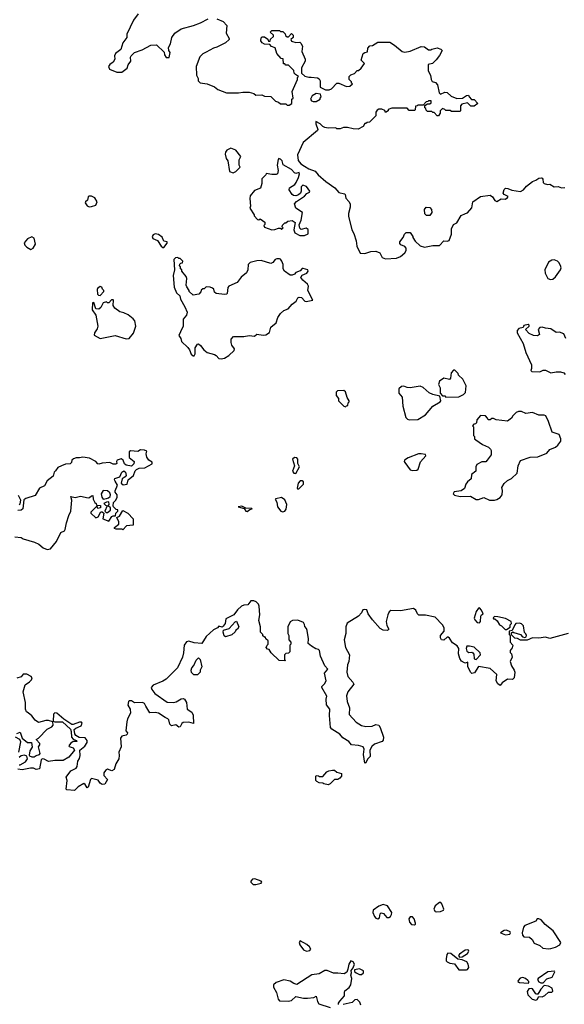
# Model space of a CAD drawing. Extents: x 2106670 to 2323771, y 35271 to 224896.
# Tile 265 of 419: x 2282121 to 2287160, y 116465 to 125569. Entities that reach past the tile are written whole.
import ezdxf

# ---------------------------------------------------------------- set-up
doc = ezdxf.new("R2010")
doc.units = 0

msp = doc.modelspace()

# ---------------------------------------------------------------- linework, layer by layer
at = {"layer": '0CON20XD'}
for points in [[(2283216.4, 125623.6), (2283173.3, 125565), (2283113.8, 125436.2), (2283112.5, 125405), (2283074.1, 125355.9), (2283056.2, 125295), (2283007.5, 125255), (2283000, 125235), (2283002.5, 125205), (2282987.5, 125175), (2282954.1, 125155.9), (2282942.5, 125135), (2282951.7, 125111.7), (2283020, 125085), (2283065, 125084.2), (2283115, 125120), (2283125, 125152.5), (2283150, 125185), (2283146.4, 125223.6), (2283151.2, 125235), (2283182.5, 125265), (2283255, 125291.2), (2283335, 125334), (2283386.1, 125336.1), (2283458.3, 125268.3), (2283460, 125245), (2283475, 125220), (2283505, 125220), (2283512.5, 125265), (2283500, 125285), (2283498.3, 125311.7), (2283517.5, 125345), (2283527.5, 125405), (2283557.5, 125445), (2283615, 125483.8), (2283730, 125515), (2283795, 125540), (2283863.6, 125576.4)], [(2283946.4, 125576.4), (2284005, 125552.5), (2284037.5, 125515), (2284032.5, 125445), (2284060, 125395), (2284060, 125385), (2284026.1, 125353.9), (2283946.1, 125313.9), (2283915, 125306.7), (2283845, 125270), (2283815, 125252.5), (2283787.5, 125225), (2283753.6, 125136.4), (2283757, 125057), (2283772.5, 125025), (2283772.5, 125005), (2283790, 124985), (2283855, 124977.5), (2283925, 124947.5), (2283955, 124923.3), (2284035, 124893.3), (2284145, 124892.5), (2284185, 124900), (2284245, 124900), (2284286.2, 124886.2), (2284305, 124872.5), (2284363, 124873), (2284385, 124862.5), (2284445, 124860), (2284487, 124817), (2284517, 124807), (2284535, 124790), (2284585, 124790), (2284595, 124780), (2284615, 124780), (2284640, 124795), (2284640, 124835), (2284650, 124845), (2284642.5, 124905), (2284690, 125015), (2284690, 125035), (2284700, 125045), (2284671.7, 125061.7), (2284660, 125075), (2284658.3, 125098.3), (2284608.3, 125148.3), (2284585, 125150), (2284575, 125160), (2284561.7, 125161.7), (2284558.3, 125208.3), (2284541.7, 125211.7), (2284500, 125255), (2284485, 125310), (2284451.7, 125321.7), (2284435, 125340), (2284385, 125342.5), (2284363.6, 125353.6), (2284353, 125373), (2284355, 125400), (2284365, 125410), (2284385, 125410), (2284418.3, 125388.3), (2284421.7, 125371.7), (2284438.3, 125371.7), (2284441.7, 125388.3), (2284470, 125415), (2284470, 125425), (2284440, 125455), (2284455, 125470), (2284525, 125470), (2284535, 125460), (2284555, 125460), (2284578.3, 125438.3), (2284581.7, 125421.7), (2284595, 125410), (2284608.3, 125411.7), (2284635, 125440), (2284650, 125425), (2284650, 125405), (2284630, 125385), (2284635, 125370), (2284675, 125357.5), (2284711.7, 125361.7), (2284723, 125353), (2284736.7, 125325), (2284732.5, 125275), (2284763.3, 125205), (2284762.5, 125185), (2284730, 125125), (2284730, 125075), (2284758.3, 125048.3), (2284795, 125037.5), (2284818.3, 125038.3), (2284875, 125032.5), (2284893, 125023), (2284902.5, 125005), (2284900, 124945), (2284950.7, 124920.7), (2284985, 124921.2), (2285005, 124928.8), (2285055, 124982.5), (2285075, 124982.5), (2285145, 124952.5), (2285177, 124953), (2285200, 124975), (2285191.7, 124981.7), (2285190, 124995), (2285170, 125015), (2285170, 125045), (2285185, 125060), (2285218.3, 125071.7), (2285245, 125100), (2285255, 125100), (2285280, 125120), (2285310, 125165), (2285280, 125195), (2285300, 125255), (2285313, 125267), (2285338.3, 125271.7), (2285343, 125307), (2285361.7, 125328.3), (2285385, 125330), (2285435, 125360), (2285545, 125360), (2285590, 125335), (2285660, 125275), (2285685, 125267.5), (2285735, 125276.7), (2285835, 125320), (2285867, 125317), (2285905, 125290), (2285925, 125290), (2285933, 125297), (2285985, 125307.5), (2286017, 125297), (2286030, 125285), (2286005, 125237.5), (2285973, 125197), (2285940, 125165), (2285900, 125155), (2285900, 125095), (2285922.5, 125055), (2285927, 125017), (2285937, 124997), (2285967, 124987), (2285987, 124967), (2286001.7, 124891.7), (2286015, 124880), (2286055, 124897.5), (2286077, 124897), (2286113, 124863), (2286165, 124840), (2286217, 124843), (2286255, 124867.5), (2286275, 124870), (2286280, 124855), (2286301.7, 124831.7), (2286325, 124830), (2286360, 124795), (2286325, 124770), (2286295, 124770), (2286265, 124800), (2286213, 124787), (2286198.3, 124771.7), (2286200, 124725), (2286195, 124720), (2286115, 124720), (2286105, 124730), (2286065, 124730), (2286055, 124740), (2286033, 124747), (2286010, 124725), (2286010, 124705), (2285995, 124680), (2285985, 124680), (2285955, 124710), (2285945, 124710), (2285935, 124720), (2285895, 124720), (2285881.7, 124731.7), (2285878.3, 124748.3), (2285870, 124755), (2285870, 124775), (2285895, 124790), (2285915, 124790), (2285928.3, 124801.7), (2285928.3, 124818.3), (2285905, 124820), (2285898.3, 124811.7), (2285881.7, 124808.3), (2285855, 124780), (2285805, 124780), (2285798.3, 124771.7), (2285781.7, 124768.3), (2285780, 124735), (2285775, 124730), (2285725, 124730), (2285705, 124750), (2285685, 124752.5), (2285565, 124750), (2285531.7, 124738.3), (2285530, 124725), (2285505, 124710), (2285498.3, 124728.3), (2285471.7, 124741.7), (2285445, 124743.3), (2285428, 124732), (2285416.7, 124715), (2285415, 124680), (2285358.3, 124621.7), (2285335, 124620), (2285325, 124610), (2285315, 124610), (2285299.3, 124580.7), (2285251.7, 124558.3), (2285205, 124560), (2285155, 124572.5), (2285118.3, 124571.7), (2285085, 124560), (2285055, 124560), (2285045, 124570), (2284975, 124567.5), (2284945, 124572.5), (2284925, 124580), (2284900, 124605), (2284861.7, 124628.3), (2284862.5, 124605), (2284880, 124555), (2284877.5, 124545), (2284743.3, 124435), (2284691.7, 124318.3), (2284698.3, 124268.3), (2284722.5, 124235), (2284755, 124213.3), (2284795, 124190), (2284855, 124167.5), (2284882.5, 124135), (2284955, 124072.5), (2285037.5, 124015), (2285075, 123972.5), (2285125, 123960), (2285132.5, 123952.5), (2285137.7, 123917.7)], [(2284865, 124812.5), (2284900, 124835), (2284900, 124845), (2284910, 124855), (2284905, 124880), (2284865, 124887.5), (2284827.5, 124865), (2284812.5, 124835), (2284820, 124820), (2284835, 124812.5), (2284865, 124812.5)], [(2284095, 124152.5), (2284120, 124165), (2284160, 124205), (2284152.5, 124225), (2284153, 124273), (2284166.7, 124305), (2284121.7, 124361.7), (2284075, 124382.5), (2284038.3, 124361.7), (2284026.7, 124345), (2284023.3, 124325), (2284032.5, 124285), (2284047.5, 124265), (2284063.3, 124165), (2284095, 124152.5)], [(2284755, 123573.1), (2284789.7, 123590.3), (2284789.2, 123629.2), (2284771.2, 123641.2), (2284725, 123628.8), (2284712.3, 123642.3), (2284707, 123673), (2284726.7, 123715), (2284738, 123785), (2284675.8, 123825.8), (2284663.8, 123865), (2284681.2, 123888.8), (2284755, 123938.5), (2284778.2, 123961.8), (2284804, 123975), (2284805.8, 123985), (2284775, 124026.2), (2284742, 124038), (2284726.7, 124025), (2284725.8, 123985), (2284719.2, 123965), (2284700.5, 123949.5), (2284675, 123941.4), (2284655, 123944), (2284642.5, 123952.5), (2284613, 123997), (2284616.7, 124015), (2284665.6, 124044.4), (2284680, 124065), (2284701.2, 124108.8), (2284710, 124145), (2284705.6, 124155.6), (2284675, 124147.5), (2284665, 124152.5), (2284637.5, 124185), (2284558.3, 124228.3), (2284548.8, 124265), (2284535, 124280), (2284520, 124285), (2284511.2, 124275), (2284503, 124223), (2284511.2, 124175), (2284506.4, 124143.6), (2284495, 124137.5), (2284455, 124137.5), (2284401.7, 124148.3), (2284400, 124135), (2284363, 124097), (2284360, 124055), (2284348.3, 124011.7), (2284295, 123990), (2284255, 123940), (2284250, 123915), (2284257.5, 123845), (2284250, 123825), (2284290, 123765), (2284290, 123755), (2284321.7, 123721.7), (2284335, 123720), (2284347, 123727), (2284388.3, 123698.3), (2284390, 123675), (2284380, 123665), (2284385, 123650), (2284455, 123627.5), (2284481.7, 123628.3), (2284515, 123640), (2284535, 123640), (2284545, 123630), (2284560, 123645), (2284550, 123655), (2284551.7, 123668.3), (2284575, 123690), (2284585, 123690), (2284603, 123707), (2284641.7, 123711.7), (2284670, 123695), (2284658, 123625), (2284668.3, 123598.3), (2284714.3, 123574.3), (2284755, 123573.1)], [(2285137.7, 123917.7), (2285167.1, 123887.1), (2285178, 123865), (2285180, 123835), (2285163.6, 123776.4), (2285163.9, 123753.9), (2285193.1, 123625), (2285211.8, 123591.8), (2285234.2, 123525), (2285240.8, 123475), (2285271.7, 123411.7), (2285315, 123406.7), (2285370, 123425), (2285415, 123430), (2285452.3, 123412.3), (2285475, 123370), (2285505, 123358), (2285607.3, 123362.7), (2285645, 123380), (2285685, 123412.5), (2285696.7, 123435), (2285697, 123457), (2285685, 123472.5), (2285647, 123487), (2285638.3, 123498.3), (2285637.5, 123515), (2285670, 123555), (2285680, 123585), (2285698.3, 123601.7), (2285735, 123600), (2285760, 123565), (2285760, 123555), (2285780.7, 123520.7), (2285825, 123477.5), (2285865, 123466.7), (2285945, 123482), (2286005, 123482.5), (2286045, 123523.3), (2286075, 123521.2), (2286095, 123527.5), (2286115.5, 123584.5), (2286115.7, 123635), (2286135.5, 123674.4), (2286165, 123691.9), (2286205, 123760), (2286245, 123776.7), (2286265, 123784), (2286305, 123828.9), (2286315, 123885.8), (2286385, 123933.5), (2286475, 123946), (2286495, 123930.8), (2286517, 123897), (2286535, 123889.4), (2286575, 123913.1), (2286615, 123910.8), (2286635.5, 123925), (2286639.2, 123935), (2286602.5, 123952.5), (2286594.4, 123964.4), (2286602.5, 123997.5), (2286615, 124011.4), (2286638.9, 124008.9), (2286675, 123992.5), (2286755, 123980.8), (2286783.8, 123995), (2286810, 124030), (2286865, 124074.2), (2286895.6, 124084.4), (2286925, 124104), (2286945, 124108), (2286955, 124103.3), (2286961.2, 124095), (2286964, 124065), (2286975, 124055.8), (2287003.6, 124046.4), (2287027, 124047), (2287065, 124023.8), (2287103.6, 124026.4), (2287133.6, 124013.6), (2287163.4, 124016.6)], [(2282765, 123840), (2282785, 123842.5), (2282826.7, 123853.3), (2282837.5, 123885), (2282815, 123922.5), (2282785, 123936.7), (2282765, 123937.5), (2282755, 123930), (2282748.3, 123901.7), (2282730, 123885), (2282727.5, 123875), (2282745, 123847.5), (2282765, 123840)], [(2285915, 123760), (2285885, 123760), (2285868.8, 123775), (2285867.5, 123815), (2285883.3, 123835), (2285915, 123832.5), (2285931.2, 123815), (2285933.8, 123785), (2285915, 123760)], [(2282225, 123443.3), (2282245, 123457.5), (2282266.7, 123495), (2282255, 123550), (2282235, 123560), (2282195, 123542.5), (2282162.5, 123505), (2282167.5, 123485), (2282187.5, 123465), (2282225, 123443.3)], [(2283455, 123463.3), (2283485, 123502.5), (2283485.8, 123515.8), (2283455, 123520), (2283439.3, 123559.3), (2283405, 123583.3), (2283375, 123590), (2283355, 123580), (2283346.7, 123565), (2283352.5, 123545), (2283396, 123526), (2283430, 123475), (2283445, 123463.3), (2283455, 123463.3)], [(2283985, 122433.8), (2284015, 122440), (2284056.7, 122465), (2284105, 122510), (2284110, 122525), (2284085, 122560), (2284077.5, 122585), (2284077.5, 122615), (2284099.3, 122640.7), (2284195, 122640), (2284245, 122650), (2284295, 122642.5), (2284315, 122660), (2284375, 122651.1), (2284400, 122655), (2284433.6, 122676.4), (2284443.3, 122725), (2284494, 122765), (2284508.8, 122815), (2284535, 122853.8), (2284565, 122880), (2284605, 122895.8), (2284642.6, 122937.4), (2284678.8, 122965), (2284695, 122996.2), (2284707.5, 123002.5), (2284729.8, 122999.8), (2284757.9, 122967.9), (2284772, 122962), (2284833.8, 122975), (2284786, 123065), (2284793.3, 123105), (2284783.8, 123125), (2284741.1, 123161.1), (2284723.8, 123185), (2284734.5, 123205.6), (2284777.5, 123225), (2284789.2, 123245), (2284786.7, 123255), (2284745, 123270), (2284735, 123267.1), (2284715, 123246.2), (2284675, 123232.5), (2284663, 123217), (2284643, 123207), (2284625, 123207.5), (2284570, 123245), (2284557.5, 123265), (2284557.5, 123305), (2284546.7, 123335), (2284535, 123353.3), (2284525, 123358), (2284501.4, 123358.6), (2284485, 123351.2), (2284463.3, 123325), (2284445, 123316.2), (2284355, 123341.2), (2284315, 123340), (2284255, 123322.5), (2284233.8, 123306.2), (2284231.5, 123255), (2284221.1, 123228.9), (2284170.3, 123189.7), (2284132.3, 123137.7), (2284055.8, 123104.2), (2284047.7, 123092.3), (2284041.7, 123038.3), (2284035, 123030), (2284015, 123027.5), (2283938.3, 123038.3), (2283925, 123050), (2283917.3, 123077.3), (2283905, 123086.7), (2283883.3, 123096.7), (2283845, 123100), (2283828.3, 123081.7), (2283815, 123080), (2283801.7, 123068.3), (2283798.3, 123051.7), (2283778.3, 123031.7), (2283725, 123022.5), (2283690, 123055), (2283690, 123065), (2283668.3, 123098.3), (2283662.5, 123115), (2283667, 123177), (2283660, 123195), (2283620, 123245), (2283620, 123255), (2283610, 123265), (2283610, 123285), (2283600, 123295), (2283601.7, 123308.3), (2283611.7, 123318.3), (2283628.3, 123321.7), (2283630, 123335), (2283605, 123360), (2283595, 123360), (2283585, 123370), (2283561.7, 123368.3), (2283548.3, 123351.7), (2283552.5, 123255), (2283540, 123205), (2283550, 123095), (2283572.5, 123045), (2283602.5, 123015), (2283610, 122985), (2283650, 122915), (2283670, 122865), (2283663.6, 122836.4), (2283635, 122800), (2283634.2, 122735), (2283607.8, 122682.2), (2283595, 122650), (2283612, 122622), (2283618.6, 122595), (2283677.3, 122537.3), (2283693.8, 122515), (2283707.5, 122475), (2283725, 122460), (2283735, 122462.5), (2283745, 122480), (2283746, 122535), (2283765, 122567.5), (2283775, 122572.5), (2283795, 122556.7), (2283826.1, 122516.1), (2283855, 122493.3), (2283925, 122472.5), (2283940, 122465), (2283965, 122437.5), (2283985, 122433.8)], [(2287033.6, 123166.4), (2287055, 123171.2), (2287078.7, 123191.3), (2287124.1, 123255.9), (2287130, 123275), (2287126, 123295), (2287108.8, 123325), (2287096.7, 123336.7), (2287065, 123349.2), (2287045, 123345.7), (2287015, 123325.8), (2286979.2, 123255), (2286984, 123225), (2287007.3, 123177.3), (2287033.6, 123166.4)], [(2282865, 123020), (2282900, 123055), (2282900, 123065), (2282887, 123077), (2282880, 123095), (2282865, 123103.3), (2282840, 123085), (2282837.5, 123075), (2282841.7, 123031.7), (2282851.7, 123021.7), (2282865, 123020)], [(2283105, 122618.8), (2283135, 122621.2), (2283175, 122671.2), (2283195.9, 122734.1), (2283186.2, 122785), (2283171.7, 122801.7), (2283125, 122840), (2283085, 122860), (2283048.3, 122868.3), (2283000.4, 122900.5), (2282987.5, 122925), (2282990, 122975), (2282985, 122980), (2282971.7, 122978.3), (2282945, 122950), (2282935, 122950), (2282925, 122960), (2282895, 122950), (2282873, 122907), (2282855, 122892.5), (2282827, 122897), (2282807.5, 122955), (2282795, 122950), (2282793.3, 122885), (2282826.4, 122836.4), (2282843.8, 122735), (2282839.6, 122710.5), (2282812.5, 122675), (2282811.7, 122651.7), (2282865, 122622.5), (2283005, 122650), (2283105, 122618.8)], [(2287175, 122621.2), (2287155.6, 122665.6), (2287115, 122681.1), (2287085, 122675.7), (2287035, 122710.8), (2286985.7, 122715.7), (2286955, 122725.8), (2286935, 122723.8), (2286918.8, 122705), (2286931.7, 122658.3), (2286913, 122647), (2286875, 122648.8), (2286835, 122667.5), (2286800, 122705), (2286835.8, 122734.2), (2286835.6, 122745), (2286825, 122750), (2286785, 122740), (2286778.3, 122721.7), (2286740, 122715), (2286723.3, 122695), (2286723.3, 122675), (2286780, 122575), (2286803, 122493), (2286856.4, 122376.4), (2286857.5, 122345), (2286850, 122325), (2286860, 122315), (2286935, 122312.5), (2286963, 122327), (2286985, 122330), (2287035, 122302.5), (2287085, 122312.5), (2287125, 122312.5), (2287155, 122302.5), (2287168.3, 122288.3)], [(2286065, 122080), (2286185, 122082.5), (2286227, 122103), (2286247, 122123), (2286252.5, 122185), (2286220, 122245), (2286181.7, 122281.7), (2286178.3, 122298.3), (2286148.3, 122328.3), (2286135, 122330), (2286112.5, 122305), (2286107.5, 122255), (2286098.3, 122241.7), (2286045, 122253.3), (2286003.9, 122226.1), (2285997.5, 122195), (2286010, 122165), (2286010, 122115), (2286031.7, 122091.7), (2286055, 122090), (2286065, 122080)], [(2285725, 121870), (2285805, 121873.8), (2285875, 121915.8), (2285945, 121996), (2286012.5, 122035), (2286017.5, 122045), (2286008.3, 122088.3), (2285945, 122102.5), (2285909.3, 122119.3), (2285855, 122166.7), (2285825, 122181.2), (2285735, 122166.2), (2285707, 122167), (2285675, 122180), (2285653, 122177), (2285630, 122155), (2285630, 122115), (2285659.3, 122079.3), (2285666.7, 121995), (2285695, 121890), (2285710, 121875), (2285725, 121870)], [(2285135, 121990), (2285145, 122000), (2285158.3, 122001.7), (2285160, 122025), (2285170, 122035), (2285170, 122045), (2285150, 122075), (2285137, 122127), (2285121.7, 122141.7), (2285063, 122137), (2285050, 122125), (2285050, 122095), (2285070, 122065), (2285070, 122045), (2285120, 121995), (2285135, 121990)], [(2286466.4, 121126.4), (2286515, 121126.7), (2286535, 121133.8), (2286565, 121150), (2286583.8, 121175), (2286588.8, 121215), (2286582.5, 121245), (2286605, 121280), (2286635, 121307.5), (2286672.3, 121327.7), (2286723.5, 121375), (2286734.2, 121445), (2286756, 121494), (2286845, 121524.5), (2286915, 121528), (2286998.3, 121561.7), (2287025.9, 121594.1), (2287077.5, 121615), (2287100, 121635), (2287127.7, 121672.3), (2287128.8, 121695), (2287112.5, 121735), (2287046.4, 121756.4), (2287012.5, 121855), (2286987.5, 121905), (2286975, 121912.5), (2286925, 121912.5), (2286865, 121936.2), (2286805, 121926.7), (2286765, 121947.5), (2286735, 121947.5), (2286713.6, 121936.4), (2286682.5, 121905), (2286672.5, 121885), (2286635, 121857.5), (2286528.3, 121868.3), (2286505, 121882.5), (2286488.3, 121881.7), (2286475, 121870), (2286455, 121870), (2286450, 121885), (2286430, 121905), (2286385, 121910), (2286351.7, 121868.3), (2286348.3, 121841.7), (2286338.3, 121831.7), (2286321.7, 121828.3), (2286310, 121815), (2286320, 121805), (2286320, 121725), (2286330, 121715), (2286330, 121695), (2286340, 121685), (2286401.7, 121641.7), (2286460, 121615), (2286477, 121597), (2286482.5, 121585), (2286482.5, 121545), (2286447.5, 121495), (2286435, 121480), (2286398.3, 121481.7), (2286350, 121455), (2286340, 121435), (2286340, 121395), (2286300, 121365), (2286297, 121323), (2286263.3, 121295), (2286250, 121275), (2286236.7, 121235), (2286205, 121213.3), (2286140, 121205), (2286132.5, 121185), (2286145, 121173.3), (2286195, 121161.2), (2286293, 121163), (2286345, 121132.5), (2286365, 121132.5), (2286415, 121152.5), (2286466.4, 121126.4)], [(2282075, 120787.5), (2282135, 120782.5), (2282155, 120770), (2282258.8, 120738.8), (2282298.8, 120718.8), (2282337.5, 120685), (2282375, 120670), (2282405, 120677.5), (2282463.3, 120745), (2282502.7, 120827.3), (2282536.1, 120843.9), (2282543.3, 120855), (2282554.2, 120915.8), (2282576, 120984), (2282596, 121025), (2282603.3, 121125), (2282595, 121160), (2282635, 121151.2), (2282685, 121163.8), (2282755, 121148.8), (2282768.3, 121151.7), (2282785, 121167.5), (2282798.3, 121168.3), (2282802.5, 121135), (2282817.5, 121105), (2282830, 121095), (2282831.7, 121081.7), (2282868.3, 121078.3), (2282870, 121055), (2282845, 121050), (2282838.3, 121068.3), (2282831.7, 121068.3), (2282780, 121015), (2282780, 121005), (2282825, 120962.5), (2282846.4, 120973.6), (2282871.7, 121018.3), (2282885, 121020), (2282900, 121005), (2282890, 120955), (2282945, 120932.5), (2282973.6, 120976.4), (2282985, 120982.5), (2283008.3, 120981.7), (2283010, 121005), (2283030, 121025), (2283028.3, 121038.3), (2283015, 121040), (2282990, 121065), (2282987.5, 121075), (2282990, 121105), (2283010, 121125), (2283022.5, 121155), (2283022.5, 121175), (2283005, 121200), (2283003.6, 121213.6), (2283026.7, 121265), (2283003.3, 121303.3), (2282997.5, 121315), (2283001.7, 121328.3), (2283046.4, 121343.6), (2283065.7, 121384.3), (2283085, 121396.2), (2283100.8, 121385), (2283106, 121355), (2283098.1, 121341.9), (2283070, 121325), (2283061.2, 121285), (2283078.6, 121268.6), (2283115, 121272.9), (2283124.4, 121315.6), (2283175.7, 121355), (2283191.2, 121398.8), (2283200.8, 121409.2), (2283227.1, 121422.9), (2283280, 121425), (2283348.3, 121461.7), (2283348.3, 121478.3), (2283315, 121497.5), (2283296.7, 121525), (2283290, 121555), (2283298.3, 121578.3), (2283275, 121590), (2283238.3, 121591.7), (2283215, 121577.5), (2283147, 121583), (2283135, 121572.5), (2283135, 121520), (2283180, 121485), (2283178.3, 121461.7), (2283155, 121440), (2283105, 121450), (2283091.7, 121461.7), (2283080, 121495), (2283059.3, 121509.3), (2283023.3, 121495), (2283017.5, 121485), (2283020, 121465), (2283011.7, 121458.3), (2282985, 121460), (2282955, 121476.2), (2282885, 121470), (2282855, 121458), (2282845, 121461.2), (2282825.5, 121485.5), (2282766.7, 121515), (2282705, 121523.6), (2282675, 121516.6), (2282645, 121519.1), (2282620.2, 121509.8), (2282605, 121496.7), (2282600.8, 121475), (2282589.1, 121460.9), (2282545, 121458), (2282507.5, 121445), (2282472.7, 121427.3), (2282451.2, 121398.8), (2282441.2, 121385), (2282432.3, 121347.7), (2282375, 121306), (2282350.4, 121259.6), (2282305, 121236), (2282265, 121169.4), (2282178.3, 121141.7), (2282160.7, 121129.3), (2282149.2, 121045), (2282135.5, 121034.5), (2282105, 121031.1)], [(2285755, 121401.2), (2285795, 121403.8), (2285807.1, 121412.9), (2285828.7, 121481.3), (2285877.5, 121535), (2285875, 121547.5), (2285835, 121556.2), (2285810, 121555), (2285715, 121516.7), (2285680, 121495), (2285677.5, 121485), (2285683.3, 121475), (2285735, 121406.7), (2285755, 121401.2)], [(2284675, 121374), (2284711.2, 121435), (2284694.4, 121464.4), (2284694.6, 121505), (2284685, 121517.5), (2284665, 121521.9), (2284643.8, 121505), (2284663.1, 121445), (2284646.2, 121395), (2284656.7, 121375), (2284675, 121374)], [(2284705, 121230), (2284745.7, 121274.3), (2284746.2, 121295), (2284735, 121306.2), (2284715, 121306.2), (2284696.2, 121285), (2284688.3, 121238.3), (2284691.7, 121231.7), (2284705, 121230)], [(2282895, 121136.7), (2282925, 121142.5), (2282942.5, 121147.5), (2282958.3, 121161.7), (2282962.5, 121175), (2282956.7, 121195), (2282935, 121214), (2282893, 121217), (2282876, 121185), (2282880, 121155), (2282895, 121136.7)], [(2282115, 121083.3), (2282126.4, 121093.6), (2282133.3, 121125), (2282108.9, 121168.9)], [(2282921.7, 121011.7), (2282935, 121012.5), (2282960, 121035), (2282960, 121055), (2282940, 121075), (2282950, 121085), (2282945, 121110), (2282923, 121107), (2282900, 121095), (2282915, 121080), (2282930, 121075), (2282910, 121025), (2282921.7, 121011.7)], [(2284555, 121020), (2284575, 121024.3), (2284585.8, 121044.2), (2284593.8, 121085), (2284575, 121130), (2284542.5, 121152.5), (2284490.9, 121139.1), (2284486.2, 121135), (2284499.5, 121109.5), (2284505.9, 121065.9), (2284536.2, 121025), (2284555, 121020)], [(2283075, 120852.5), (2283065, 120857.5), (2283015, 120857.5), (2283000, 120865), (2283000, 120875), (2283037.5, 120905), (2283037.5, 120925), (2283020, 120965), (2283045, 120977.5), (2283075, 121030), (2283123.3, 121005), (2283170, 120955), (2283172.5, 120915), (2283170, 120895), (2283110, 120890), (2283075, 120852.5)], [(2284225, 121020.8), (2284251.2, 121038.8), (2284272.5, 121045), (2284268.8, 121048.8), (2284212.5, 121052.5), (2284175, 121070.6), (2284143.8, 121066.2), (2284199.3, 121049.3), (2284215, 121024.2), (2284225, 121020.8)], [(2285151.1, 119265), (2285171.4, 119205), (2285170, 119145), (2285235, 119073.8), (2285284.4, 119044.4), (2285325, 119032.5), (2285383.3, 119036.7), (2285415, 119052.5), (2285445, 119046.7), (2285457.5, 119025), (2285486.7, 118935), (2285483.9, 118906.1), (2285473.3, 118895), (2285405, 118869.2), (2285380.2, 118849.8), (2285361.5, 118815), (2285364, 118755), (2285338.8, 118731.2), (2285325, 118696.7), (2285314.3, 118694.3), (2285302, 118775), (2285308.2, 118825), (2285298, 118845), (2285256.9, 118856.9), (2285191.2, 118865), (2285165.6, 118895.6), (2285109.5, 118929.5), (2285082.8, 118962.8), (2285009.7, 119009.7), (2284998, 119025), (2284986.9, 119135), (2284990.6, 119195), (2284960, 119235), (2284955.6, 119285), (2284962.3, 119315), (2284917.1, 119395), (2284917.1, 119405), (2284941.9, 119428.1), (2284956.2, 119455), (2284942.7, 119527.3), (2284970.6, 119565), (2284943.2, 119593.2), (2284904.6, 119685), (2284895, 119735.6), (2284885, 119745.5), (2284861.1, 119751.1), (2284820, 119775), (2284791.7, 119801.7), (2284792.5, 119845), (2284781.7, 119921.7), (2284775, 119940), (2284758.3, 119958.3), (2284757, 119977), (2284746.4, 119996.4), (2284695, 120016.7), (2284645, 120012.5), (2284625, 120000), (2284602.5, 119955), (2284602.5, 119895), (2284612.5, 119875), (2284610, 119835), (2284630, 119815), (2284630, 119795), (2284620, 119785), (2284620, 119725), (2284608.3, 119711.7), (2284585, 119710), (2284570, 119695), (2284570, 119655), (2284578.3, 119641.7), (2284523, 119643), (2284447.5, 119715), (2284430, 119745), (2284415, 119750), (2284403, 119763), (2284410, 119785), (2284420, 119795), (2284420, 119825), (2284400, 119845), (2284395, 119860), (2284385, 119860), (2284371.7, 119871.7), (2284370, 119885), (2284350, 119905), (2284350, 119955), (2284333.3, 120015), (2284343.3, 120065), (2284337, 120147), (2284330, 120165), (2284310, 120185), (2284287, 120197), (2284260, 120195), (2284231.7, 120158.3), (2284195, 120156.7), (2284172.5, 120145), (2284135, 120112.5), (2284102.5, 120065), (2284030, 120030), (2284021.1, 119985), (2284005, 119960), (2283995, 119952.5), (2283965, 119960), (2283950, 119945), (2283915, 119927.5), (2283846.7, 119865), (2283805, 119802.5), (2283735, 119808.8), (2283685, 119823.8), (2283663.6, 119816.4), (2283643.8, 119785), (2283638, 119715), (2283627.5, 119675), (2283581.2, 119575), (2283475, 119472.5), (2283445, 119452.9), (2283355, 119416), (2283336.7, 119395), (2283343.8, 119375), (2283370.2, 119340.2), (2283485, 119258), (2283545.9, 119254.1), (2283569.6, 119260.5), (2283615, 119290), (2283635, 119292.5), (2283646.4, 119286.4), (2283663.3, 119255), (2283670, 119195), (2283712.5, 119165), (2283727, 119137), (2283728.3, 119061.7), (2283685, 119072.5), (2283635, 119070), (2283620, 119060), (2283605, 119030), (2283595, 119027.5), (2283565, 119048.1), (2283525, 119040), (2283510, 119055), (2283502.5, 119095), (2283492.5, 119105), (2283465.8, 119115.8), (2283405, 119156.7), (2283375, 119162.5), (2283325, 119160), (2283287.5, 119222.5), (2283276.4, 119246.4), (2283256.4, 119256.4), (2283185, 119252.5), (2283155, 119272.5), (2283135, 119272.5), (2283127.5, 119265), (2283121.7, 119231.7), (2283143.8, 119195), (2283146.1, 119156.1), (2283120, 119105), (2283112.7, 119077.3), (2283102.5, 118995), (2283117.5, 118975), (2283117, 118963), (2283106.4, 118953.6), (2283067.5, 118945), (2283054, 118925), (2283060, 118845), (2283038.6, 118795), (2283042.9, 118765), (2283037.5, 118735), (2283012.3, 118687.7), (2282996.2, 118635), (2282975, 118624.2), (2282935, 118638.8), (2282915, 118627.5), (2282898.9, 118605), (2282899.2, 118579.2), (2282932.5, 118545), (2282908.3, 118501.7), (2282885, 118498.8), (2282865, 118510), (2282846.6, 118536.6), (2282785.6, 118554.4), (2282775.4, 118544.5), (2282755, 118473.3), (2282745, 118466.7), (2282728.6, 118498.6), (2282715, 118506.7), (2282662.8, 118477.2), (2282628.8, 118441.2), (2282557.5, 118447.5), (2282552.5, 118455), (2282561.2, 118535), (2282550, 118565), (2282595, 118622.5), (2282645, 118648), (2282653.3, 118665), (2282658, 118712), (2282675, 118738), (2282682, 118765), (2282676.7, 118815), (2282725, 118852.9), (2282746, 118885), (2282745.3, 118905), (2282727.7, 118927.7), (2282672.1, 118932.1), (2282640.7, 118950.7), (2282630.8, 118965), (2282626.2, 119005), (2282641.7, 119018.3), (2282689.5, 119040.5), (2282699.5, 119065), (2282693.3, 119073.3), (2282675, 119074.5), (2282617, 119053), (2282603.1, 119053.1), (2282530.9, 119100.9), (2282465, 119158.2), (2282445, 119158.6), (2282433.4, 119146.6), (2282431.7, 119081.7), (2282446.1, 119076.1), (2282516.8, 119076.8), (2282590, 119010), (2282597.7, 118987.7), (2282600, 118935), (2282615, 118916), (2282646.7, 118905), (2282650, 118895), (2282615, 118894.4), (2282592.2, 118877.8), (2282575.8, 118855), (2282578.3, 118848.3), (2282616, 118835), (2282629.2, 118815), (2282575, 118750), (2282525, 118718), (2282445, 118718.2), (2282388.8, 118708.8), (2282347.5, 118732.5), (2282330, 118735), (2282320, 118725), (2282305, 118643.3), (2282275, 118636.7), (2282247.9, 118647.9), (2282221.3, 118648.7), (2282145, 118632.5), (2282105, 118640)], [(2287195, 119893.8), (2287025, 119848), (2286985, 119861.2), (2286925, 119850), (2286867, 119853), (2286815, 119833.3), (2286755, 119832.5), (2286727, 119847), (2286701.7, 119851.7), (2286671.7, 119881.7), (2286671.7, 119898.3), (2286685, 119910), (2286692.5, 119902.5), (2286755.8, 119885.8), (2286773.3, 119863.3), (2286795, 119856.7), (2286806.2, 119863.8), (2286808.8, 119875), (2286805, 119890), (2286793, 119903), (2286781.8, 119965), (2286765, 119982.7), (2286745, 119988.8), (2286712.5, 119985), (2286702.5, 119975), (2286678.3, 119921.7), (2286650, 119915), (2286650, 119885), (2286660, 119875), (2286660, 119815), (2286682.5, 119785), (2286678.3, 119761.7), (2286657.5, 119735), (2286658.3, 119718.3), (2286670, 119705), (2286676.7, 119675), (2286660, 119635), (2286672.5, 119595), (2286697.5, 119555), (2286702.5, 119535), (2286697.5, 119485), (2286681.7, 119468.3), (2286635, 119470), (2286585, 119436.7), (2286565, 119412.5), (2286545, 119426.7), (2286530, 119455), (2286535.9, 119515.9), (2286475, 119570.5), (2286365, 119590), (2286329.3, 119530.7), (2286305, 119523.3), (2286295, 119532.5), (2286267.5, 119585), (2286267.3, 119627.3), (2286245, 119620), (2286235, 119623.3), (2286208.3, 119638.3), (2286192.3, 119662.3), (2286180, 119705), (2286183.8, 119755), (2286169.6, 119779.5), (2286125, 119806.7), (2286099.1, 119849.1), (2286085, 119860), (2286075, 119858.8), (2286045, 119832.5), (2286022.5, 119835), (2286013.9, 119853.9), (2286016, 119875), (2286047.1, 119915), (2286049.4, 119945), (2286034.2, 119975), (2285966.2, 120045), (2285875, 120063.8), (2285815, 120063.3), (2285802.5, 120075), (2285785, 120110), (2285763.3, 120123.3), (2285645, 120104.5), (2285554.5, 120105.5), (2285540, 120095), (2285525.7, 120065), (2285512.9, 120005), (2285518, 119968), (2285536.7, 119933.3), (2285525, 119922.5), (2285485, 119923.3), (2285455, 119938.8), (2285385, 120018.8), (2285344, 120075), (2285333, 120113), (2285307, 120117), (2285295, 120112.5), (2285284, 120085), (2285257, 120053), (2285152.2, 119987.8), (2285140, 119955), (2285138, 119895), (2285124.3, 119835), (2285136.2, 119765), (2285172.5, 119695), (2285167.5, 119635), (2285153.3, 119605), (2285149.2, 119535), (2285158.6, 119495), (2285204.2, 119445), (2285211.2, 119425), (2285156.7, 119355), (2285144.2, 119315.8), (2285151.1, 119265)], [(2286375, 119991.2), (2286384.3, 120005.7), (2286387.5, 120052.5), (2286395, 120067.5), (2286410, 120075), (2286395, 120110), (2286375, 120130), (2286365, 120127.5), (2286343, 120097), (2286326.5, 120035), (2286330.9, 120020.9), (2286355, 119993.8), (2286375, 119991.2)], [(2284025, 119862.5), (2284013, 119873), (2284003.3, 119905), (2284007.5, 119925), (2284059.3, 119940.7), (2284115, 120002.5), (2284126.7, 120006.7), (2284147.5, 119955), (2284137.5, 119935), (2284120, 119925), (2284115, 119910), (2284085, 119880), (2284025, 119862.5)], [(2286625, 119930), (2286658.3, 119951.7), (2286660, 119975), (2286670, 119985), (2286667.5, 120005), (2286615, 120031.2), (2286545, 120047.5), (2286515, 120050), (2286501.7, 120038.3), (2286505, 120030), (2286518.3, 120028.3), (2286539.3, 120009.3), (2286560, 119975), (2286580, 119965), (2286611.7, 119931.7), (2286625, 119930)], [(2286345, 119652.5), (2286383.3, 119695), (2286380, 119715), (2286325, 119767.5), (2286282.5, 119777.5), (2286257.5, 119775), (2286252, 119755), (2286259.6, 119729.5), (2286277.3, 119717.3), (2286305, 119720.8), (2286315, 119716.2), (2286322.1, 119702.1), (2286325, 119660), (2286345, 119652.5)], [(2283765, 119510), (2283731.7, 119511.7), (2283711.7, 119531.7), (2283707.5, 119555), (2283713.3, 119575), (2283733.6, 119596.4), (2283753.9, 119646.1), (2283775, 119667.5), (2283791.7, 119651.7), (2283807.5, 119585), (2283790, 119555), (2283790, 119535), (2283765, 119510)], [(2282095, 118970), (2282125, 118980), (2282145.7, 118925.7), (2282195, 118886.2), (2282230, 118885), (2282236.4, 118843.6), (2282215, 118810), (2282208.3, 118768.3), (2282211.7, 118761.7), (2282235, 118752.5), (2282255, 118752.5), (2282273, 118767), (2282305, 118773.8), (2282311.4, 118785), (2282296.7, 118845), (2282307.1, 118862.9), (2282307, 118877), (2282272.5, 118915), (2282293.9, 118926.1), (2282375, 119008.8), (2282418.3, 119031.7), (2282430, 119045), (2282428.3, 119078.3), (2282387.7, 119087.7), (2282362.3, 119087.7), (2282295, 119071.2), (2282265, 119091.2), (2282235, 119131.2), (2282198.6, 119158.6), (2282185, 119170), (2282173.8, 119195), (2282176.2, 119255), (2282152, 119355), (2282171.7, 119418.3), (2282213, 119447), (2282230, 119465), (2282237.5, 119485), (2282227, 119497), (2282187, 119517), (2282153.9, 119516.1), (2282135, 119492.5), (2282095, 119480)], [(2282113.8, 118795), (2282130.8, 118890.8), (2282122.5, 118912.5), (2282084, 118935)], [(2282115, 118680), (2282125, 118680), (2282175, 118707.5), (2282192.5, 118735), (2282188.3, 118758.3), (2282165, 118770), (2282136.1, 118763.9), (2282115, 118747.5)], [(2284975, 118493.8), (2284935, 118502.5), (2284925, 118510), (2284893, 118513), (2284870, 118525), (2284860, 118535), (2284860, 118575), (2284865, 118580), (2284887, 118577), (2284895, 118570), (2284925, 118570), (2284962.5, 118615), (2284980, 118625), (2285015, 118631.2), (2285035, 118630), (2285055, 118612.5), (2285098.3, 118598.3), (2285100, 118575), (2285082.5, 118555), (2285065, 118543.3), (2285035, 118542.5), (2284995, 118503.3), (2284975, 118493.8)], [(2284281.7, 117571.7), (2284305, 117572.3), (2284355, 117583.6), (2284361.5, 117595), (2284356.7, 117605), (2284295.5, 117625.5), (2284275, 117621.4), (2284260, 117605), (2284261.2, 117595), (2284281.7, 117571.7)], [(2285435, 117254), (2285448.8, 117265), (2285455, 117302.5), (2285465, 117312), (2285486.2, 117305), (2285518.3, 117268.3), (2285535, 117266.2), (2285553, 117277), (2285562.5, 117295), (2285562.9, 117315), (2285525.6, 117375.6), (2285485, 117388), (2285445, 117372.5), (2285392.5, 117335), (2285389.5, 117315), (2285405, 117276.2), (2285415, 117262), (2285435, 117254)], [(2285975, 117318.8), (2286015, 117323.8), (2286042.5, 117335), (2286046.7, 117345), (2286026.7, 117395), (2286016.1, 117406.1), (2286006.2, 117406.2), (2285965.8, 117375), (2285954.2, 117345), (2285964.4, 117324.4), (2285975, 117318.8)], [(2285775, 117200), (2285782.5, 117205), (2285783.3, 117215), (2285771.2, 117255), (2285755, 117273.8), (2285735, 117273.8), (2285722.5, 117255), (2285727.5, 117225), (2285745, 117204.2), (2285775, 117200)], [(2287015, 116977.5), (2287035, 116982.5), (2287077, 116993), (2287120, 117015), (2287127.5, 117035), (2287057.5, 117145), (2286984.1, 117204.1), (2286945, 117246.2), (2286925, 117256.7), (2286910, 117255), (2286895, 117232.5), (2286793.3, 117195), (2286782.7, 117177.3), (2286770, 117125), (2286772.5, 117105), (2286785, 117090), (2286837, 117087), (2286863, 117063), (2286880.7, 117030.7), (2286935, 117007.5), (2286960, 116985), (2287015, 116977.5)], [(2286615, 117107.5), (2286655, 117112.5), (2286662.5, 117125), (2286660, 117135), (2286625, 117150), (2286605, 117147.5), (2286570, 117125), (2286615, 117107.5)], [(2284775, 116955.7), (2284805, 116964), (2284814, 116975), (2284801.9, 116995), (2284777.8, 117017.8), (2284715, 117052.5), (2284708, 117035), (2284712.2, 117015), (2284748.3, 116968.3), (2284775, 116955.7)], [(2286185, 116783.8), (2286255, 116784.3), (2286265, 116786.2), (2286275.8, 116805), (2286270, 116835), (2286256.9, 116856.9), (2286215, 116877.5), (2286175, 116882.5), (2286110, 116935), (2286081.7, 116938.3), (2286073, 116927), (2286067.5, 116885), (2286068.3, 116868.3), (2286077, 116857), (2286100, 116845), (2286145, 116840), (2286185, 116783.8)], [(2286191.7, 116901.7), (2286215, 116902.5), (2286265.7, 116935), (2286275.8, 116955), (2286273.3, 116965), (2286265, 116970), (2286243.3, 116965), (2286190.7, 116929.3), (2286182.5, 116915), (2286191.7, 116901.7)], [(2285071.7, 116461.7), (2285070, 116475), (2285082.5, 116495), (2285127.5, 116542.5), (2285125.8, 116575), (2285130.9, 116589.1), (2285168.6, 116621.4), (2285183.8, 116645), (2285195.7, 116705), (2285185.7, 116735), (2285192, 116755), (2285187, 116777), (2285207.9, 116802.1), (2285219.4, 116835), (2285205, 116857.1), (2285183.4, 116866.6), (2285165.5, 116835), (2285158.6, 116791.4), (2285147.1, 116762.9), (2285123.6, 116746.4), (2285065, 116752.5), (2285025, 116752.9), (2284965, 116776.2), (2284945, 116776.7), (2284891.7, 116748.3), (2284825, 116738.8), (2284685, 116648), (2284657.3, 116657.3), (2284625, 116679.2), (2284565, 116690), (2284495, 116667.1), (2284470, 116645), (2284470, 116625), (2284496.7, 116575), (2284513.6, 116513.6), (2284525, 116497.5), (2284605, 116493.3), (2284635, 116500), (2284675, 116536.7), (2284747, 116523), (2284785, 116522.5), (2284841.7, 116528.3), (2284865, 116540), (2284875, 116490), (2284889.3, 116469.3), (2284995, 116436.2)], [(2285265, 116739.2), (2285285, 116740.8), (2285302, 116755), (2285303.3, 116775), (2285265, 116792.5), (2285220, 116785), (2285218.3, 116768.3), (2285234.5, 116754.5), (2285265, 116739.2)], [(2286965, 116662.5), (2286999.3, 116700.7), (2287046.2, 116715), (2287072.5, 116765), (2287070, 116770), (2287006.1, 116763.9), (2286916.7, 116705), (2286911.2, 116695), (2286924.1, 116674.1), (2286943.6, 116663.6), (2286965, 116662.5)], [(2286825, 116662), (2286832.5, 116665), (2286832.5, 116675), (2286823.3, 116685), (2286800, 116705), (2286775, 116712.5), (2286752.7, 116707.3), (2286732, 116685), (2286730, 116675), (2286745, 116666.2), (2286825, 116662)], [(2286895, 116503.3), (2286909.1, 116510.9), (2286923, 116537), (2286956.4, 116533.6), (2286980, 116545), (2287013, 116577), (2287045, 116577.5), (2287053, 116587), (2287047.5, 116615), (2287015, 116631.2), (2286975, 116637.5), (2286943.6, 116606.4), (2286915, 116560), (2286905, 116557.5), (2286895, 116563.3), (2286867, 116607), (2286855, 116611.4), (2286832.9, 116607.1), (2286817, 116583), (2286823.4, 116553.4), (2286862.7, 116512.7), (2286895, 116503.3)], [(2285276.7, 116456.7), (2285269.2, 116485), (2285245, 116509.2), (2285223, 116507), (2285197, 116483), (2285115, 116462.5)]]:
    msp.add_lwpolyline(points, dxfattribs=at)

doc.saveas('drawing.dxf')
